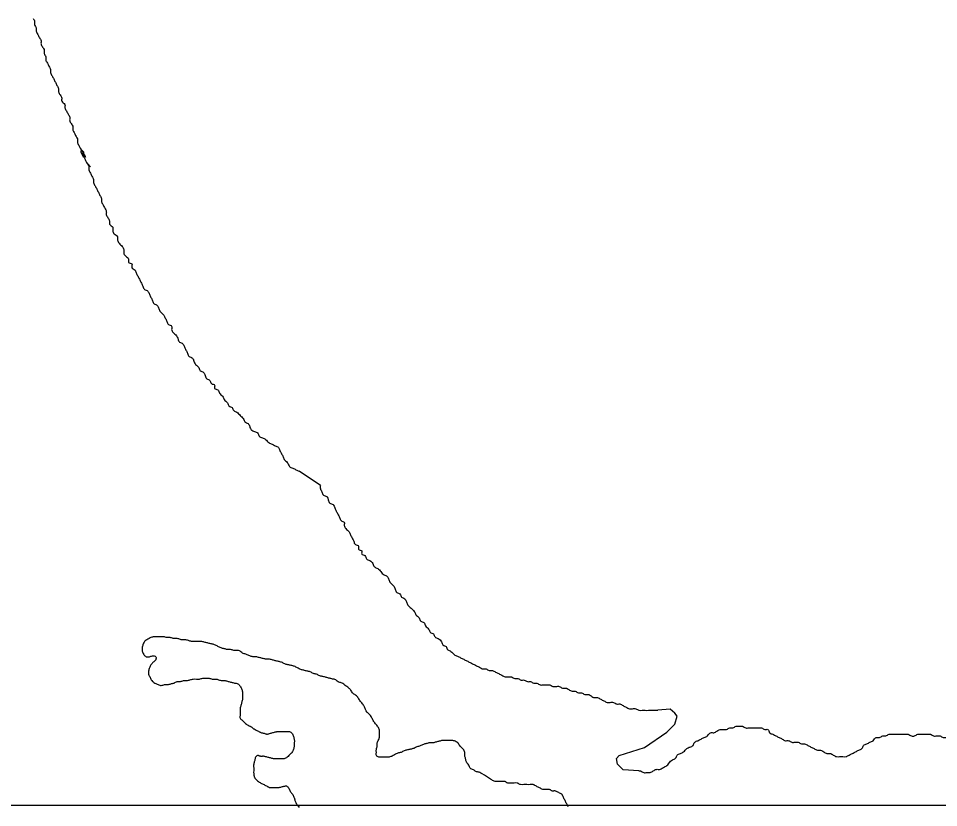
# Model space of a CAD drawing. Extents: x 813775 to 1157140, y 1757555 to 1979907.
# Drawn here: x 1035662 to 1037273, y 1798151 to 1799532 of the extents above; entities that cross this region are included whole.
import ezdxf

# ---------------------------------------------------------------- set-up
doc = ezdxf.new("R2010")
doc.units = 0
doc.layers.add('Level 9', color=7, linetype='Continuous')
doc.layers.add('R_Draft', color=7, linetype='Continuous')

msp = doc.modelspace()

# ---------------------------------------------------------------- linework, layer by layer
at = {"layer": 'Level 9'}
for points in [[(1036190.4, 1798714.9), (1036153.2, 1798739.8)], [(1036748.3, 1798215.3), (1036720.4, 1798217.4), (1036710.6, 1798227.2), (1036709.2, 1798237), (1036713.4, 1798242.5), (1036758, 1798256.5), (1036797.1, 1798283), (1036811, 1798297), (1036815.2, 1798310.9), (1036811, 1798316.5), (1036802.7, 1798323.5), (1036781.6, 1798321.4)]]:
    msp.add_lwpolyline(points, dxfattribs=at)
for points in [[(1035687.3, 1799532.4), (1035690.1, 1799526.8), (1035690.1, 1799521.2), (1035692.9, 1799515.7), (1035692.9, 1799510.1), (1035695.7, 1799504.5), (1035698.5, 1799498.9), (1035701.3, 1799493.3), (1035701.3, 1799487.8), (1035704.1, 1799482.2), (1035706.9, 1799476.6), (1035706.9, 1799471), (1035709.6, 1799465.4), (1035709.6, 1799459.8), (1035712.4, 1799454.3), (1035715.2, 1799448.7), (1035718, 1799443.1), (1035718, 1799437.5), (1035720.8, 1799431.9), (1035723.6, 1799426.4), (1035726.4, 1799420.8), (1035729.2, 1799415.2), (1035732, 1799409.6), (1035732, 1799404), (1035734.8, 1799398.4), (1035737.5, 1799392.9), (1035737.5, 1799387.3), (1035743.1, 1799381.7), (1035743.1, 1799376.1), (1035745.9, 1799370.5), (1035748.7, 1799365), (1035751.5, 1799359.4), (1035751.5, 1799353.8), (1035754.3, 1799348.2), (1035757.1, 1799342.6), (1035757.1, 1799337), (1035759.9, 1799331.5), (1035762.6, 1799325.9), (1035765.4, 1799320.3), (1035765.4, 1799314.7), (1035768.2, 1799309.1), (1035771, 1799303.6), (1035776.6, 1799298), (1035771, 1799300.8), (1035776.6, 1799289.6), (1035773.8, 1799298), (1035779.4, 1799289.6), (1035773.8, 1799295.2), (1035776.6, 1799289.6), (1035779.4, 1799284), (1035782.2, 1799278.4), (1035787.8, 1799272.9), (1035782.2, 1799278.4), (1035785, 1799272.9), (1035785, 1799267.3), (1035787.8, 1799261.7), (1035790.5, 1799256.1), (1035793.3, 1799250.5), (1035793.3, 1799245), (1035796.1, 1799239.4), (1035798.9, 1799233.8), (1035801.7, 1799228.2), (1035804.5, 1799222.6), (1035807.3, 1799217), (1035807.3, 1799211.5), (1035810.1, 1799205.9), (1035812.9, 1799200.3), (1035815.6, 1799194.7), (1035815.6, 1799189.1), (1035818.4, 1799183.6), (1035821.2, 1799178), (1035821.2, 1799172.4), (1035826.8, 1799166.8), (1035826.8, 1799161.2), (1035829.6, 1799155.6), (1035835.2, 1799150.1), (1035835.2, 1799144.5), (1035838, 1799138.9), (1035843.5, 1799133.3), (1035846.3, 1799127.7), (1035846.3, 1799122.2), (1035849.1, 1799116.6), (1035854.7, 1799111), (1035854.7, 1799105.4), (1035860.3, 1799102.6), (1035860.3, 1799097), (1035865.9, 1799091.5), (1035868.6, 1799085.9), (1035871.4, 1799080.3), (1035874.2, 1799074.7), (1035877, 1799069.1)], [(1035877, 1799069.1), (1035879.8, 1799063.5), (1035882.6, 1799058), (1035888.2, 1799055.2), (1035891, 1799049.6), (1035893.8, 1799044), (1035896.5, 1799038.4), (1035899.3, 1799032.8), (1035904.9, 1799030.1), (1035907.7, 1799024.5), (1035910.5, 1799018.9), (1035916.1, 1799013.3), (1035918.9, 1799007.7), (1035921.6, 1799002.1), (1035924.4, 1798996.6), (1035930, 1798993.8), (1035930, 1798988.2), (1035932.8, 1798982.6), (1035938.4, 1798977), (1035941.2, 1798971.4), (1035944, 1798965.9), (1035949.5, 1798963.1), (1035952.3, 1798957.5), (1035955.1, 1798951.9), (1035957.9, 1798946.3), (1035960.7, 1798940.8), (1035966.3, 1798938), (1035969.1, 1798932.4), (1035971.9, 1798926.8), (1035977.4, 1798921.2), (1035980.2, 1798915.6), (1035985.8, 1798912.8), (1035988.6, 1798907.3), (1035991.4, 1798901.7), (1035997, 1798898.9), (1035999.8, 1798893.3), (1036005.3, 1798890.5), (1036005.3, 1798884.9), (1036010.9, 1798882.1), (1036013.7, 1798876.6), (1036019.3, 1798871), (1036022.1, 1798865.4), (1036027.6, 1798859.8), (1036030.4, 1798854.2), (1036036, 1798851.4), (1036038.8, 1798845.9), (1036044.4, 1798843.1), (1036050, 1798837.5), (1036055.5, 1798831.9), (1036058.3, 1798826.3), (1036063.9, 1798823.5), (1036066.7, 1798818), (1036069.5, 1798812.4), (1036075.1, 1798809.6), (1036080.6, 1798806.8), (1036083.4, 1798801.2), (1036089, 1798798.4), (1036094.6, 1798795.6), (1036100.2, 1798790), (1036105.8, 1798787.3), (1036111.3, 1798784.5), (1036116.9, 1798781.7), (1036119.7, 1798776.1), (1036122.5, 1798770.5), (1036125.3, 1798764.9), (1036128.1, 1798759.3), (1036133.6, 1798753.8), (1036136.4, 1798748.2), (1036142, 1798745.4), (1036147.6, 1798742.6), (1036153.2, 1798739.8)], [(1036190.4, 1798714.9), (1036190.4, 1798709.3), (1036193.1, 1798703.7), (1036195.9, 1798698.1), (1036201.5, 1798695.4), (1036204.3, 1798689.8), (1036207.1, 1798684.2), (1036212.7, 1798681.4), (1036215.5, 1798675.8), (1036218.2, 1798670.2), (1036221, 1798664.7), (1036223.8, 1798659.1), (1036226.6, 1798653.5), (1036232.2, 1798650.7), (1036232.2, 1798645.1), (1036235, 1798639.5), (1036240.6, 1798634), (1036243.4, 1798628.4), (1036246.1, 1798622.8), (1036248.9, 1798617.2), (1036251.7, 1798611.6), (1036257.3, 1798608.8), (1036257.3, 1798603.3), (1036262.9, 1798600.5), (1036262.9, 1798594.9), (1036268.5, 1798592.1), (1036271.2, 1798586.5), (1036276.8, 1798583.7), (1036282.4, 1798578.1), (1036285.2, 1798572.6), (1036290.8, 1798569.8), (1036296.4, 1798564.2), (1036301.9, 1798558.6), (1036307.5, 1798555.8), (1036310.3, 1798550.2), (1036313.1, 1798544.6), (1036318.7, 1798539.1), (1036321.5, 1798533.5), (1036324.2, 1798527.9), (1036329.8, 1798525.1), (1036332.6, 1798519.5), (1036338.2, 1798516.7), (1036341, 1798511.2), (1036343.8, 1798505.6), (1036349.4, 1798500), (1036354.9, 1798494.4), (1036357.7, 1798488.8), (1036363.3, 1798483.2), (1036366.1, 1798477.7), (1036371.7, 1798474.9), (1036374.5, 1798469.3), (1036380, 1798463.7), (1036382.8, 1798458.1), (1036388.4, 1798455.3), (1036391.2, 1798449.8), (1036396.8, 1798447), (1036402.4, 1798441.4), (1036405.1, 1798435.8), (1036410.7, 1798433), (1036413.5, 1798427.4), (1036419.1, 1798424.6), (1036424.7, 1798419.1), (1036430.3, 1798416.3), (1036435.8, 1798413.5), (1036441.4, 1798410.7), (1036447, 1798407.9), (1036452.6, 1798405.1), (1036458.1, 1798402.3), (1036463.7, 1798399.5), (1036469.3, 1798396.7), (1036474.9, 1798393.9), (1036480.5, 1798393.9), (1036486, 1798391.1), (1036491.6, 1798391.1), (1036497.2, 1798388.4), (1036502.8, 1798385.6), (1036508.4, 1798382.8), (1036513.9, 1798380), (1036519.5, 1798380), (1036525.1, 1798380), (1036530.7, 1798377.2), (1036536.3, 1798377.2), (1036541.8, 1798374.4), (1036547.4, 1798374.4), (1036553, 1798371.6), (1036558.6, 1798371.6), (1036564.1, 1798368.8), (1036569.7, 1798368.8), (1036575.3, 1798366), (1036580.9, 1798366), (1036586.5, 1798366)], [(1036077.9, 1798415.2), (1036072.3, 1798415.2), (1036066.7, 1798416.6), (1036061.1, 1798419.4), (1036055.5, 1798420.8), (1036050, 1798425), (1036044.4, 1798426.4), (1036038.8, 1798426.4), (1036033.2, 1798427.8), (1036027.6, 1798427.8), (1036022.1, 1798429.2), (1036016.5, 1798430.6), (1036010.9, 1798433.4), (1036005.3, 1798436.2), (1035999.8, 1798437.6), (1035994.2, 1798439), (1035988.6, 1798440.4), (1035983, 1798441.8), (1035977.4, 1798441.8), (1035971.9, 1798441.8), (1035966.3, 1798441.8), (1035960.7, 1798443.1), (1035955.1, 1798444.5), (1035949.5, 1798444.5), (1035944, 1798445.9), (1035938.4, 1798447.3), (1035932.8, 1798447.3), (1035927.2, 1798448.7), (1035921.6, 1798448.7), (1035916.1, 1798450.1), (1035910.5, 1798450.1), (1035904.9, 1798450.1), (1035899.3, 1798450.1), (1035893.8, 1798448.7), (1035888.2, 1798445.9), (1035882.6, 1798441.8), (1035879.8, 1798436.2), (1035878.4, 1798430.6), (1035878.4, 1798425), (1035881.2, 1798419.4), (1035885.4, 1798415.2), (1035891, 1798415.2), (1035896.5, 1798416.6), (1035902.1, 1798415.2), (1035902.1, 1798409.7), (1035897.9, 1798405.5), (1035893.8, 1798401.3), (1035891, 1798395.7), (1035889.6, 1798390.1), (1035889.6, 1798384.5), (1035892.4, 1798379), (1035895.1, 1798373.4), (1035900.7, 1798369.2), (1035906.3, 1798366.4), (1035911.9, 1798365), (1035917.5, 1798366.4), (1035923, 1798366.4), (1035928.6, 1798367.8), (1035934.2, 1798369.2), (1035939.8, 1798372), (1035945.4, 1798372), (1035950.9, 1798373.4), (1035956.5, 1798373.4), (1035962.1, 1798374.8), (1035967.7, 1798376.2), (1035973.3, 1798376.2), (1035978.8, 1798376.2), (1035984.4, 1798377.6), (1035990, 1798377.6), (1035995.6, 1798377.6), (1036001.1, 1798376.2), (1036006.7, 1798376.2), (1036012.3, 1798374.8), (1036017.9, 1798373.4), (1036023.5, 1798373.4), (1036029, 1798372), (1036034.6, 1798370.6), (1036040.2, 1798369.2), (1036045.8, 1798367.8), (1036050, 1798363.6), (1036052.8, 1798358), (1036054.1, 1798352.4), (1036054.1, 1798346.9), (1036054.1, 1798341.3), (1036052.8, 1798335.7), (1036051.4, 1798330.1), (1036050, 1798324.5), (1036050, 1798319), (1036050, 1798313.4), (1036050, 1798307.8), (1036054.1, 1798303.6)], [(1036488.5, 1798200.8), (1036474, 1798210.1), (1036468.4, 1798212.9), (1036462.8, 1798214.3), (1036458.6, 1798217.1), (1036453, 1798219.9), (1036450.3, 1798225.5), (1036446.1, 1798231), (1036444.7, 1798236.6), (1036443.3, 1798242.2), (1036443.3, 1798247.8), (1036440.5, 1798253.4), (1036436.3, 1798257.6), (1036432.1, 1798263.1), (1036426.5, 1798267.3), (1036421, 1798268.7), (1036415.4, 1798268.7), (1036409.8, 1798268.7), (1036404.2, 1798268.7), (1036398.7, 1798267.3), (1036393.1, 1798265.9), (1036387.5, 1798264.5), (1036381.9, 1798264.5), (1036376.3, 1798263.1), (1036370.8, 1798261.7), (1036365.2, 1798259), (1036359.6, 1798257.6), (1036354, 1798254.8), (1036348.4, 1798253.4), (1036342.9, 1798252), (1036337.3, 1798250.6), (1036331.7, 1798247.8), (1036326.1, 1798246.4), (1036320.5, 1798243.6), (1036315, 1798240.8), (1036309.4, 1798239.4), (1036303.8, 1798239.4), (1036298.2, 1798239.4), (1036292.7, 1798239.4), (1036288.5, 1798242.2), (1036288.5, 1798247.8), (1036288.5, 1798253.4), (1036289.9, 1798259), (1036289.9, 1798264.5), (1036292.7, 1798270.1), (1036294, 1798275.7), (1036294, 1798281.3), (1036294, 1798286.9), (1036291.3, 1798292.4), (1036287.1, 1798298), (1036282.9, 1798303.6), (1036280.1, 1798309.2), (1036275.9, 1798314.8), (1036271.7, 1798319), (1036268.9, 1798324.5), (1036266.2, 1798330.1), (1036262, 1798335.7), (1036257.8, 1798341.3), (1036253.6, 1798346.9), (1036248, 1798351), (1036243.8, 1798356.6), (1036239.7, 1798360.8), (1036234.1, 1798365), (1036228.5, 1798369.2), (1036222.9, 1798370.6), (1036217.3, 1798374.8), (1036211.8, 1798376.2), (1036206.2, 1798377.6), (1036200.6, 1798379), (1036195, 1798380.4), (1036189.4, 1798381.7), (1036183.9, 1798384.5), (1036178.3, 1798385.9), (1036172.7, 1798388.7), (1036167.1, 1798390.1), (1036161.5, 1798391.5), (1036156, 1798392.9), (1036150.4, 1798395.7), (1036144.8, 1798398.5), (1036139.2, 1798399.9), (1036133.6, 1798401.3), (1036128.1, 1798402.7), (1036122.5, 1798405.5), (1036116.9, 1798406.9), (1036111.3, 1798408.3), (1036105.8, 1798409.7), (1036100.2, 1798411.1), (1036094.6, 1798411.1), (1036089, 1798412.4), (1036083.4, 1798413.8), (1036077.9, 1798415.2)], [(1036586.5, 1798366), (1036592, 1798366), (1036597.6, 1798363.2), (1036603.2, 1798363.2), (1036608.8, 1798363.2), (1036614.4, 1798360.4), (1036619.9, 1798360.4), (1036625.5, 1798357.7), (1036631.1, 1798354.9), (1036636.7, 1798354.9), (1036642.3, 1798352.1), (1036647.8, 1798352.1), (1036653.4, 1798349.3), (1036659, 1798349.3), (1036664.6, 1798346.5), (1036670.1, 1798343.7), (1036675.7, 1798343.7), (1036681.3, 1798340.9), (1036686.9, 1798338.1), (1036692.5, 1798335.3), (1036698, 1798335.3), (1036703.6, 1798335.3), (1036709.2, 1798332.5), (1036714.8, 1798332.5), (1036720.4, 1798329.7), (1036725.9, 1798327), (1036731.5, 1798324.2), (1036737.1, 1798324.2), (1036742.7, 1798324.2), (1036748.3, 1798321.4), (1036753.8, 1798321.4), (1036759.4, 1798321.4), (1036765, 1798321.4), (1036770.6, 1798321.4), (1036776.2, 1798321.4), (1036781.6, 1798321.4)], [(1036054.1, 1798303.6), (1036058.3, 1798299.4), (1036063.9, 1798295.2), (1036065.3, 1798294.5), (1036066.7, 1798293.8), (1036068.1, 1798293.2), (1036069.5, 1798292.4), (1036070.9, 1798291.4), (1036072.2, 1798290.3), (1036073.6, 1798289.2), (1036075.1, 1798288.3), (1036080.6, 1798285.5), (1036083.4, 1798284), (1036084.8, 1798283.3), (1036086.2, 1798282.7), (1036089, 1798281.9), (1036091.8, 1798281.3), (1036094.6, 1798280.4), (1036096, 1798280), (1036096.7, 1798279.9), (1036097.4, 1798279.9), (1036098.8, 1798280), (1036100.2, 1798280.4), (1036103, 1798281.3), (1036108.5, 1798282.7), (1036111.3, 1798283.5), (1036112.7, 1798283.8), (1036114.1, 1798284.1), (1036116.9, 1798284.2), (1036119.7, 1798284.1), (1036125.3, 1798284.1), (1036130.9, 1798284.1), (1036136.4, 1798284.1), (1036138.7, 1798283.2), (1036139.7, 1798282.3), (1036140.6, 1798281.3), (1036142.3, 1798278.6), (1036143.4, 1798275.7), (1036144.8, 1798270.1), (1036144.8, 1798264.5), (1036144.8, 1798259), (1036143.4, 1798253.4), (1036140.6, 1798247.8), (1036136.4, 1798243.6), (1036130.9, 1798238), (1036125.3, 1798236.6), (1036119.7, 1798236.6), (1036114.1, 1798236.6), (1036111.3, 1798236.5), (1036109.9, 1798236.5), (1036108.5, 1798236.6), (1036105.7, 1798237.2), (1036103, 1798238), (1036097.4, 1798239.4), (1036091.8, 1798240.8), (1036090.4, 1798241), (1036089, 1798240.9), (1036087.6, 1798240.8), (1036086.2, 1798240.8), (1036084.8, 1798241.1), (1036083.4, 1798241.7), (1036082, 1798242.2), (1036081.3, 1798242.3), (1036080.6, 1798242.2), (1036078, 1798240.7), (1036076.5, 1798238), (1036075.1, 1798232.4), (1036074.3, 1798229.7), (1036073.9, 1798228.3), (1036073.7, 1798226.9), (1036073.6, 1798224.1), (1036073.7, 1798221.3), (1036073.7, 1798215.7), (1036073.7, 1798210.1), (1036074.1, 1798207.3), (1036074.5, 1798205.9), (1036075.1, 1798204.5), (1036076.9, 1798201.5), (1036079.3, 1798198.9), (1036084.8, 1798194.8), (1036090.4, 1798192), (1036096, 1798189.2), (1036098.7, 1798187.6), (1036100.1, 1798186.9), (1036100.8, 1798186.6), (1036101.6, 1798186.4), (1036104.3, 1798186.2), (1036107.1, 1798186.4), (1036112.7, 1798186.4), (1036115.5, 1798186.3), (1036116.9, 1798186.3), (1036118.3, 1798186.4), (1036121.1, 1798187), (1036123.9, 1798187.8), (1036126.7, 1798188.5), (1036129.5, 1798189.2), (1036131.1, 1798189), (1036132.6, 1798188.1), (1036133.9, 1798186.6), (1036135, 1798185), (1036135.9, 1798183.6), (1036136.5, 1798182.2), (1036137.1, 1798180.8), (1036137.8, 1798179.4), (1036138.9, 1798178), (1036139.9, 1798176.6), (1036141, 1798175.3), (1036142, 1798173.8), (1036144.8, 1798168.2), (1036145.2, 1798166.9), (1036145.5, 1798165.5), (1036145.8, 1798164), (1036146.2, 1798162.7), (1036149, 1798157.1), (1036153.2, 1798151.5), (1036153.4, 1798151.2)], [(1036820.8, 1798246), (1036826.4, 1798248.8), (1036831.9, 1798254.4), (1036837.5, 1798257.2), (1036843.1, 1798260), (1036845.9, 1798265.6), (1036851.5, 1798268.3), (1036857, 1798271.1), (1036862.6, 1798273.9), (1036868.2, 1798276.7), (1036873.8, 1798282.3), (1036879.4, 1798282.3), (1036884.9, 1798285.1), (1036890.5, 1798287.9), (1036896.1, 1798287.9), (1036901.7, 1798287.9), (1036907.3, 1798290.7), (1036912.8, 1798290.7), (1036918.4, 1798293.5), (1036924, 1798293.5), (1036929.6, 1798293.5), (1036935.2, 1798290.7), (1036940.7, 1798290.7), (1036946.3, 1798290.7), (1036951.9, 1798290.7), (1036957.5, 1798290.7), (1036963, 1798290.7), (1036968.6, 1798287.9), (1036974.2, 1798287.9), (1036977, 1798282.3), (1036982.6, 1798279.5), (1036988.2, 1798276.7), (1036993.7, 1798273.9), (1036999.3, 1798271.1), (1037004.9, 1798268.3), (1037010.5, 1798268.3), (1037016, 1798265.6), (1037021.6, 1798265.6), (1037027.2, 1798265.6), (1037032.8, 1798262.8), (1037038.4, 1798262.8), (1037043.9, 1798260), (1037049.5, 1798257.2), (1037055.1, 1798254.4), (1037060.7, 1798251.6), (1037066.3, 1798251.6), (1037071.8, 1798248.8), (1037077.4, 1798246), (1037083, 1798246), (1037088.6, 1798243.2), (1037094.2, 1798240.4), (1037099.7, 1798240.4), (1037105.3, 1798240.4), (1037110.9, 1798240.4), (1037116.5, 1798243.2), (1037122.1, 1798246), (1037127.6, 1798248.8), (1037133.2, 1798251.6), (1037138.8, 1798254.4), (1037141.6, 1798260), (1037147.2, 1798262.8), (1037152.7, 1798265.6), (1037158.3, 1798268.3), (1037163.9, 1798273.9), (1037169.5, 1798273.9), (1037175.1, 1798276.7), (1037180.6, 1798276.7), (1037186.2, 1798279.5), (1037191.8, 1798279.5), (1037197.4, 1798279.5), (1037202.9, 1798279.5), (1037208.5, 1798279.5), (1037214.1, 1798279.5), (1037219.7, 1798279.5), (1037225.3, 1798276.7), (1037230.8, 1798276.7), (1037236.4, 1798279.5), (1037242, 1798279.5), (1037247.6, 1798279.5), (1037253.2, 1798279.5), (1037258.7, 1798279.5), (1037264.3, 1798276.7), (1037269.9, 1798276.7), (1037275.5, 1798276.7), (1037281.1, 1798273.9), (1037286.6, 1798273.9), (1037292.2, 1798271.1), (1037297.8, 1798268.3), (1037303.4, 1798268.3), (1037308.9, 1798265.6), (1037314.5, 1798262.8)], [(1036748.3, 1798215.3), (1036751, 1798215.3), (1036756.6, 1798212.5), (1036762.2, 1798212.5), (1036767.8, 1798212.5), (1036773.4, 1798215.3), (1036778.9, 1798218.1), (1036784.5, 1798218.1), (1036790.1, 1798220.9), (1036795.7, 1798223.7), (1036801.3, 1798229.3), (1036806.8, 1798234.9), (1036812.4, 1798237.6), (1036815.2, 1798243.2), (1036820.8, 1798246)], [(1036624.4, 1798152.7), (1036621.8, 1798157.8), (1036619, 1798163.4), (1036616.2, 1798168.9), (1036615, 1798171.9), (1036614.3, 1798173.3), (1036613.9, 1798174), (1036613.4, 1798174.5), (1036610.8, 1798176.1), (1036607.9, 1798177.3), (1036602.3, 1798180.1), (1036601, 1798180.4), (1036599.5, 1798180.3), (1036598.1, 1798180.1), (1036596.7, 1798180.1), (1036595.3, 1798180.7), (1036594, 1798181.7), (1036592.6, 1798182.5), (1036591.1, 1798182.9), (1036585.5, 1798182.9), (1036582.7, 1798182.7), (1036581.3, 1798182.7), (1036580.6, 1798182.8), (1036580, 1798182.9), (1036577.1, 1798184.1), (1036574.4, 1798185.7), (1036568.8, 1798188.5), (1036566.1, 1798190.1), (1036564.7, 1798190.8), (1036564, 1798191.1), (1036563.2, 1798191.3), (1036560.5, 1798191.4), (1036557.7, 1798191.3), (1036552.1, 1798191.3), (1036546.5, 1798191.3), (1036540.9, 1798191.3), (1036539.5, 1798191.7), (1036538.1, 1798192.7), (1036536.8, 1798193.6), (1036535.3, 1798194.1), (1036529.8, 1798194.1), (1036524.2, 1798194.1), (1036518.6, 1798194.1), (1036517.1, 1798194.5), (1036515.8, 1798195.5), (1036514.5, 1798196.4), (1036513, 1798196.9), (1036507.4, 1798196.9), (1036501.9, 1798196.9), (1036499, 1798196.7), (1036497.6, 1798196.7), (1036497, 1798196.7), (1036496.3, 1798196.9), (1036493.5, 1798198.1), (1036490.7, 1798199.6), (1036488.5, 1798200.8)]]:
    msp.add_spline(points, degree=3, dxfattribs=at)
at = {"layer": 'R_Draft'}
msp.add_lwpolyline([(912532, 1880709.1), (1062535.4, 1880709.1), (1062535.4, 1798154.8), (912532, 1798154.8)], close=True, dxfattribs=at)

doc.saveas('drawing.dxf')
